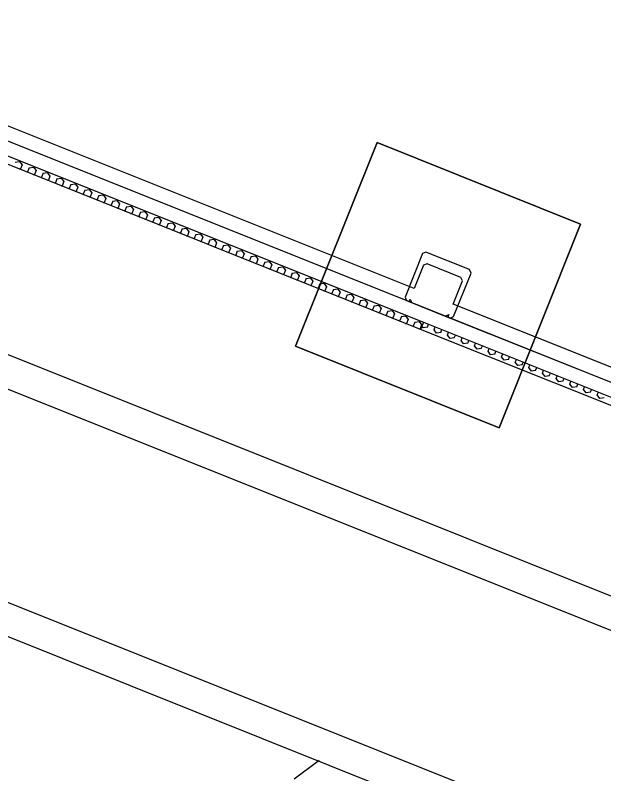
# Model space of a CAD drawing. Extents: x 468143 to 491361, y 1438528 to 1468730.
# Drawn here: x 488738.09 to 488766.27, y 1466846.92 to 1466883.24 of the extents above; entities that cross this region are included whole.
import ezdxf

# ---------------------------------------------------------------- set-up
doc = ezdxf.new("R2010")
doc.units = 0
doc.layers.add('Default', color=7, linetype='Continuous')
doc.layers.add('Xreference_dp', color=7, linetype='Continuous')

# ---------------------------------------------------------------- blocks, each defined once
blk = doc.blocks.new('FP_83-1_GROUND LEVEL PLAN')
at = {"layer": 'Default'}
for p, q in [((9766.43, -4482.41), (9766.43, -4480.69)), ((9770.58, -4482.41), (9770.58, -4480.69)), ((9774.74, -4482.41), (9774.74, -4480.69)), ((9778.9, -4482.41), (9778.9, -4480.69)), ((9783.07, -4482.41), (9783.07, -4480.69)), ((9787.24, -4482.41), (9787.24, -4480.69)), ((9791.42, -4482.41), (9791.42, -4480.69)), ((9795.6, -4482.41), (9795.6, -4480.69)), ((9799.79, -4482.41), (9799.79, -4480.69)), ((9803.98, -4482.41), (9803.98, -4480.69)), ((9808.17, -4482.41), (9808.17, -4480.69)), ((9812.37, -4482.41), (9812.37, -4480.69)), ((9816.57, -4482.41), (9816.57, -4480.69)), ((9820.78, -4482.41), (9820.78, -4480.69)), ((9824.99, -4482.41), (9824.99, -4480.69)), ((9829.2, -4482.41), (9829.2, -4480.69)), ((9833.42, -4482.41), (9833.42, -4480.69)), ((9837.64, -4482.41), (9837.64, -4480.69)), ((9841.86, -4482.41), (9841.86, -4480.69)), ((9846.09, -4482.41), (9846.09, -4480.69)), ((9850.33, -4482.41), (9850.33, -4480.69)), ((9854.56, -4482.41), (9854.56, -4480.69)), ((9858.8, -4482.41), (9858.8, -4480.69)), ((9863.04, -4482.41), (9863.04, -4480.69)), ((9867.29, -4482.41), (9867.29, -4480.69)), ((9871.54, -4482.41), (9871.54, -4480.69)), ((9764.35, -4483.66), (9763.18, -4482.96)), ((9766.43, -4482.41), (9764.35, -4483.66)), ((9772.66, -4483.66), (9770.58, -4482.41)), ((9774.74, -4482.41), (9772.66, -4483.66)), ((9780.99, -4483.66), (9778.9, -4482.41)), ((9783.07, -4482.41), (9780.99, -4483.66)), ((9789.33, -4483.66), (9787.24, -4482.41)), ((9791.42, -4482.41), (9789.33, -4483.66)), ((9797.69, -4483.66), (9795.6, -4482.41)), ((9799.79, -4482.41), (9797.69, -4483.66)), ((9806.07, -4483.66), (9803.98, -4482.41)), ((9808.17, -4482.41), (9806.07, -4483.66)), ((9814.47, -4483.66), (9812.37, -4482.41)), ((9816.57, -4482.41), (9814.47, -4483.66)), ((9822.88, -4483.66), (9820.78, -4482.41)), ((9824.99, -4482.41), (9822.88, -4483.66)), ((9831.31, -4483.66), (9829.2, -4482.41)), ((9833.42, -4482.41), (9831.31, -4483.66)), ((9839.75, -4483.66), (9837.64, -4482.41)), ((9841.86, -4482.41), (9839.75, -4483.66)), ((9848.21, -4483.66), (9846.09, -4482.41)), ((9850.33, -4482.41), (9848.21, -4483.66)), ((9856.68, -4483.66), (9854.56, -4482.41)), ((9858.8, -4482.41), (9856.68, -4483.66)), ((9865.16, -4483.66), (9863.04, -4482.41)), ((9867.29, -4482.41), (9865.16, -4483.66)), ((9873.66, -4483.66), (9871.54, -4482.41)), ((9875.79, -4482.41), (9873.66, -4483.66))]:
    blk.add_line(p, q, dxfattribs=at)
blk = doc.blocks.new('FP_84-1_GROUND LEVEL PLAN')
at = {"layer": 'Default'}
for p, q in [((9511.31, -4482.41), (9513.47, -4481.16)), ((9513.47, -4481.16), (9515.63, -4482.41)), ((9515.14, -4485.19), (9515.63, -4484.91)), ((9515.63, -4482.41), (9515.63, -4484.91)), ((9519.95, -4482.41), (9522.1, -4481.16)), ((9519.95, -4482.41), (9519.95, -4484.91)), ((9519.95, -4484.91), (9520.43, -4485.19)), ((9522.1, -4481.16), (9524.26, -4482.41)), ((9523.78, -4485.19), (9524.26, -4484.91)), ((9524.26, -4482.41), (9524.26, -4484.91)), ((9528.58, -4482.41), (9530.74, -4481.16)), ((9528.58, -4482.41), (9528.58, -4484.91)), ((9528.58, -4484.91), (9529.06, -4485.19)), ((9530.74, -4481.16), (9532.9, -4482.41)), ((9532.41, -4485.19), (9532.9, -4484.91)), ((9532.9, -4482.41), (9532.9, -4484.91)), ((9537.21, -4482.41), (9539.37, -4481.16)), ((9537.21, -4482.41), (9537.21, -4484.91)), ((9537.21, -4484.91), (9537.69, -4485.19)), ((9539.37, -4481.16), (9541.53, -4482.41)), ((9541.04, -4485.19), (9541.53, -4484.91)), ((9541.53, -4482.41), (9541.53, -4484.91)), ((9545.84, -4482.41), (9547.99, -4481.16)), ((9545.84, -4482.41), (9545.84, -4484.91)), ((9545.84, -4484.91), (9546.32, -4485.19)), ((9547.99, -4481.16), (9550.15, -4482.41)), ((9549.67, -4485.19), (9550.15, -4484.91)), ((9550.15, -4482.41), (9550.15, -4484.91)), ((9554.46, -4482.41), (9556.61, -4481.16)), ((9554.46, -4482.41), (9554.46, -4484.91)), ((9554.46, -4484.91), (9554.94, -4485.19)), ((9556.61, -4481.16), (9558.77, -4482.41)), ((9558.29, -4485.19), (9558.77, -4484.91)), ((9558.77, -4482.41), (9558.77, -4484.91)), ((9563.07, -4482.41), (9565.23, -4481.16)), ((9563.07, -4482.41), (9563.07, -4484.91)), ((9563.07, -4484.91), (9563.55, -4485.19)), ((9565.23, -4481.16), (9567.38, -4482.41)), ((9566.9, -4485.19), (9567.38, -4484.91)), ((9567.38, -4482.41), (9567.38, -4484.91)), ((9571.68, -4482.41), (9573.83, -4481.16)), ((9571.68, -4482.41), (9571.68, -4484.91)), ((9571.68, -4484.91), (9572.16, -4485.19)), ((9573.83, -4481.16), (9575.98, -4482.41)), ((9575.5, -4485.19), (9575.98, -4484.91)), ((9575.98, -4482.41), (9575.98, -4484.91)), ((9580.28, -4482.41), (9582.43, -4481.16)), ((9580.28, -4482.41), (9580.28, -4484.91)), ((9580.28, -4484.91), (9580.77, -4485.19)), ((9582.43, -4481.16), (9584.58, -4482.41)), ((9584.1, -4485.19), (9584.58, -4484.91)), ((9584.58, -4482.41), (9584.58, -4484.91)), ((9588.88, -4482.41), (9591.03, -4481.16)), ((9588.88, -4482.41), (9588.88, -4484.91)), ((9588.88, -4484.91), (9589.36, -4485.19)), ((9591.03, -4481.16), (9593.17, -4482.41)), ((9592.69, -4485.19), (9593.17, -4484.91)), ((9593.17, -4482.41), (9593.17, -4484.91)), ((9597.47, -4482.41), (9599.61, -4481.16)), ((9597.47, -4482.41), (9597.47, -4484.91)), ((9597.47, -4484.91), (9597.95, -4485.19)), ((9599.61, -4481.16), (9601.76, -4482.41)), ((9601.28, -4485.19), (9601.76, -4484.91)), ((9601.76, -4482.41), (9601.76, -4484.91)), ((9606.05, -4482.41), (9608.19, -4481.16)), ((9606.05, -4482.41), (9606.05, -4484.91)), ((9606.05, -4484.91), (9606.53, -4485.19)), ((9608.19, -4481.16), (9610.33, -4482.41)), ((9609.86, -4485.19), (9610.33, -4484.91)), ((9610.33, -4482.41), (9610.33, -4484.91)), ((9614.62, -4482.41), (9616.76, -4481.16)), ((9614.62, -4482.41), (9614.62, -4484.91)), ((9614.62, -4484.91), (9615.1, -4485.19)), ((9616.76, -4481.16), (9618.9, -4482.41)), ((9618.42, -4485.19), (9618.9, -4484.91)), ((9618.9, -4482.41), (9618.9, -4484.91)), ((9623.18, -4482.41), (9625.32, -4481.16)), ((9623.18, -4482.41), (9623.18, -4484.91)), ((9623.18, -4484.91), (9623.66, -4485.19)), ((9625.32, -4481.16), (9627.46, -4482.41)), ((9626.98, -4485.19), (9627.46, -4484.91)), ((9627.46, -4482.41), (9627.46, -4484.91)), ((9631.74, -4482.41), (9633.87, -4481.16)), ((9631.74, -4482.41), (9631.74, -4484.91)), ((9631.74, -4484.91), (9632.21, -4485.19)), ((9633.87, -4481.16), (9636.01, -4482.41)), ((9635.53, -4485.19), (9636.01, -4484.91)), ((9636.01, -4482.41), (9636.01, -4484.91)), ((9640.28, -4482.41), (9642.42, -4481.16)), ((9640.28, -4482.41), (9640.28, -4484.91)), ((9640.28, -4484.91), (9640.76, -4485.19)), ((9642.42, -4481.16), (9644.55, -4482.41)), ((9644.07, -4485.19), (9644.55, -4484.91)), ((9644.55, -4482.41), (9644.55, -4484.91)), ((9648.82, -4482.41), (9650.95, -4481.16)), ((9648.82, -4482.41), (9648.82, -4484.91)), ((9648.82, -4484.91), (9649.29, -4485.19)), ((9650.95, -4481.16), (9653.08, -4482.41)), ((9652.6, -4485.19), (9653.08, -4484.91)), ((9653.08, -4482.41), (9653.08, -4484.91)), ((9657.34, -4482.41), (9659.47, -4481.16)), ((9657.34, -4482.41), (9657.34, -4484.91)), ((9657.34, -4484.91), (9657.82, -4485.19)), ((9659.47, -4481.16), (9661.6, -4482.41)), ((9661.12, -4485.19), (9661.6, -4484.91)), ((9661.6, -4482.41), (9661.6, -4484.91)), ((9665.85, -4482.41), (9667.98, -4481.16)), ((9665.85, -4482.41), (9665.85, -4484.91)), ((9665.85, -4484.91), (9666.33, -4485.19)), ((9667.98, -4481.16), (9670.11, -4482.41)), ((9669.63, -4485.19), (9670.11, -4484.91)), ((9670.11, -4482.41), (9670.11, -4484.91)), ((9674.36, -4482.41), (9676.48, -4481.16)), ((9674.36, -4482.41), (9674.36, -4484.91)), ((9674.36, -4484.91), (9674.83, -4485.19)), ((9676.48, -4481.16), (9678.6, -4482.41)), ((9678.13, -4485.19), (9678.6, -4484.91)), ((9678.6, -4482.41), (9678.6, -4484.91)), ((9682.85, -4482.41), (9684.97, -4481.16)), ((9682.85, -4482.41), (9682.85, -4484.91)), ((9682.85, -4484.91), (9683.32, -4485.19)), ((9684.97, -4481.16), (9687.09, -4482.41)), ((9686.61, -4485.19), (9687.09, -4484.91)), ((9687.09, -4482.41), (9687.09, -4484.91)), ((9691.33, -4482.41), (9693.44, -4481.16)), ((9691.33, -4482.41), (9691.33, -4484.91)), ((9691.33, -4484.91), (9691.8, -4485.19)), ((9693.44, -4481.16), (9695.56, -4482.41)), ((9695.09, -4485.19), (9695.56, -4484.91)), ((9695.56, -4482.41), (9695.56, -4484.91)), ((9699.79, -4482.41), (9701.91, -4481.16)), ((9699.79, -4482.41), (9699.79, -4484.91)), ((9699.79, -4484.91), (9700.27, -4485.19)), ((9701.91, -4481.16), (9704.02, -4482.41)), ((9703.55, -4485.19), (9704.02, -4484.91)), ((9704.02, -4482.41), (9704.02, -4484.91)), ((9708.25, -4482.41), (9710.36, -4481.16)), ((9708.25, -4482.41), (9708.25, -4484.91)), ((9708.25, -4484.91), (9708.72, -4485.19)), ((9710.36, -4481.16), (9712.47, -4482.41)), ((9712, -4485.19), (9712.47, -4484.91)), ((9712.47, -4482.41), (9712.47, -4484.91)), ((9716.69, -4482.41), (9718.8, -4481.16)), ((9716.69, -4482.41), (9716.69, -4484.91)), ((9716.69, -4484.91), (9717.16, -4485.19)), ((9718.8, -4481.16), (9720.9, -4482.41)), ((9720.43, -4485.19), (9720.9, -4484.91)), ((9720.9, -4482.41), (9720.9, -4484.91)), ((9725.12, -4482.41), (9727.22, -4481.16)), ((9725.12, -4482.41), (9725.12, -4484.91)), ((9725.12, -4484.91), (9725.59, -4485.19)), ((9727.22, -4481.16), (9729.32, -4482.41)), ((9728.85, -4485.19), (9729.32, -4484.91)), ((9729.32, -4482.41), (9729.32, -4484.91)), ((9733.53, -4482.41), (9735.63, -4481.16)), ((9733.53, -4482.41), (9733.53, -4484.91)), ((9733.53, -4484.91), (9734, -4485.19)), ((9735.63, -4481.16), (9737.73, -4482.41)), ((9737.26, -4485.19), (9737.73, -4484.91)), ((9737.73, -4482.41), (9737.73, -4484.91)), ((9741.93, -4482.41), (9744.03, -4481.16)), ((9741.93, -4482.41), (9741.93, -4484.91)), ((9741.93, -4484.91), (9742.4, -4485.19)), ((9744.03, -4481.16), (9746.12, -4482.41)), ((9745.65, -4485.19), (9746.12, -4484.91)), ((9746.12, -4482.41), (9746.12, -4484.91)), ((9750.31, -4482.41), (9752.41, -4481.16)), ((9750.31, -4482.41), (9750.31, -4484.91)), ((9750.31, -4484.91), (9750.78, -4485.19)), ((9752.41, -4481.16), (9754.5, -4482.41)), ((9754.03, -4485.19), (9754.5, -4484.91)), ((9754.5, -4482.41), (9754.5, -4484.91)), ((9758.68, -4482.41), (9760.77, -4481.16)), ((9758.68, -4482.41), (9758.68, -4484.91)), ((9758.68, -4484.91), (9759.15, -4485.19)), ((9760.77, -4481.16), (9762.86, -4482.41)), ((9762.39, -4485.19), (9762.86, -4484.91)), ((9762.86, -4482.41), (9762.86, -4484.91))]:
    blk.add_line(p, q, dxfattribs=at)

msp = doc.modelspace()

# ---------------------------------------------------------------- linework, layer by layer
at = {"layer": 'Xreference_dp'}
for p, q in [((488242.057, 1467053.437), (488807.018, 1466827.417)), ((488757.194, 1466870.15), (488708.373, 1466889.681)), ((488706.95, 1466888.818), (488757.628, 1466868.543)), ((488708.125, 1466889.062), (488756.946, 1466869.531)), ((488757.489, 1466868.195), (488706.811, 1466888.469)), ((488810.986, 1466836.022), (488693.141, 1466883.168)), ((488806.873, 1466839.322), (488710.159, 1466878.014)), ((488755.41, 1466877.141), (488751.51, 1466867.392)), ((488751.51, 1466867.392), (488755.41, 1466877.141)), ((488765.159, 1466873.241), (488755.41, 1466877.141)), ((488755.41, 1466877.141), (488765.159, 1466873.241)), ((488761.259, 1466863.492), (488765.159, 1466873.241)), ((488765.159, 1466873.241), (488761.259, 1466863.492)), ((488789.873, 1466832.621), (488689.055, 1466872.955)), ((488757.592, 1466871.825), (488756.756, 1466869.736)), ((488757.754, 1466871.895), (488757.592, 1466871.825)), ((488759.843, 1466871.059), (488757.754, 1466871.895)), ((488757.805, 1466871.341), (488757.643, 1466871.271)), ((488759.43, 1466870.691), (488757.805, 1466871.341)), ((488757.643, 1466871.271), (488757.194, 1466870.15)), ((488759.913, 1466870.897), (488759.843, 1466871.059)), ((488759.077, 1466868.808), (488759.913, 1466870.897)), ((488759.5, 1466870.529), (488759.43, 1466870.691)), ((488759.051, 1466869.407), (488759.5, 1466870.529)), ((488756.756, 1466869.736), (488756.826, 1466869.574)), ((488756.826, 1466869.574), (488758.915, 1466868.738)), ((488756.946, 1466869.531), (488756.993, 1466869.647)), ((488756.946, 1466869.531), (488757.062, 1466869.484)), ((488756.993, 1466869.647), (488757.062, 1466869.484)), ((488757.062, 1466869.484), (488758.687, 1466868.834)), ((488807.872, 1466849.875), (488759.051, 1466869.407)), ((488758.687, 1466868.834), (488758.85, 1466868.904)), ((488758.687, 1466868.834), (488758.803, 1466868.788)), ((488758.85, 1466868.904), (488758.803, 1466868.788)), ((488758.803, 1466868.788), (488807.625, 1466849.256)), ((488758.915, 1466868.738), (488759.077, 1466868.808)), ((488757.628, 1466868.543), (488757.489, 1466868.195)), ((488757.628, 1466868.543), (488810.199, 1466847.512)), ((488810.06, 1466847.163), (488757.489, 1466868.195)), ((488751.51, 1466867.392), (488761.259, 1466863.492)), ((488761.259, 1466863.492), (488751.51, 1466867.392)), ((488751.44, 1466846.675), (488752.641, 1466847.573))]:
    msp.add_line(p, q, dxfattribs=at)
msp.add_lwpolyline([(488175.268, 1467102.238), (488809.482, 1466848.513), (488820.718, 1466876.599), (488922.306, 1466835.957), (489050.918, 1467157.435), (488315.116, 1467451.802)], close=True, dxfattribs=at)
for centre, radius, start, end in [((489145.025, 1468591.691), 1909.856, 245.367119, 306.927397), ((489143.904, 1468591.414), 1816.82, 245.367871, 299.964552), ((489145.025, 1468591.691), 1836.856, 245.367119, 266.145622), ((489145.025, 1468591.691), 1837.356, 245.367119, 266.145622), ((489145.025, 1468591.691), 1838.856, 245.367119, 266.145622), ((489145.025, 1468591.691), 1842.856, 245.367119, 265.633917), ((489082.609, 1468074.588), 1281, 245.215334, 263.117525), ((489082.609, 1468074.588), 1285, 245.215334, 263.117525), ((489082.609, 1468074.588), 1279, 246.31091, 259.743704), ((489082.609, 1468074.588), 1279.5, 246.310894, 259.743704), ((489082.609, 1468074.588), 1300, 245.215334, 263.117525), ((489082.609, 1468074.588), 1300, 245.215334, 263.229815), ((489082.609, 1468074.588), 1304, 245.215334, 263.117525), ((489145.025, 1468591.691), 1878.856, 245.367119, 266.78234), ((489145.025, 1468591.691), 1878.856, 245.367119, 266.78234), ((489145.025, 1468591.691), 1880.356, 245.367119, 266.78234), ((489145.025, 1468591.691), 1881.106, 245.367119, 266.78234), ((489082.609, 1468074.588), 1305.5, 246.301781, 263.117525), ((489082.609, 1468074.588), 1306, 246.301757, 263.117525), ((489145.025, 1468591.691), 1890.606, 245.367119, 263.85174), ((489145.025, 1468591.691), 1891.356, 245.367119, 267.590916), ((489145.025, 1468591.691), 1892.856, 245.367119, 267.590916), ((489145.025, 1468591.691), 1894.856, 245.367119, 267.586344), ((489145.025, 1468591.691), 1909.356, 245.367119, 267.721021), ((489145.025, 1468591.691), 1910.356, 245.374481, 267.721041)]:
    msp.add_arc(centre, radius, start, end, dxfattribs=at)

# ---------------------------------------------------------------- block references
at = {"layer": 'Xreference_dp', "xscale": 0.0833333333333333, "yscale": 0.08333333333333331, "rotation": -21.804483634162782}
for name in ['FP_84-1_GROUND LEVEL PLAN', 'FP_83-1_GROUND LEVEL PLAN']:
    msp.add_blockref(name, (488140.926, 1467517.425), dxfattribs=at)

doc.saveas('drawing.dxf')
